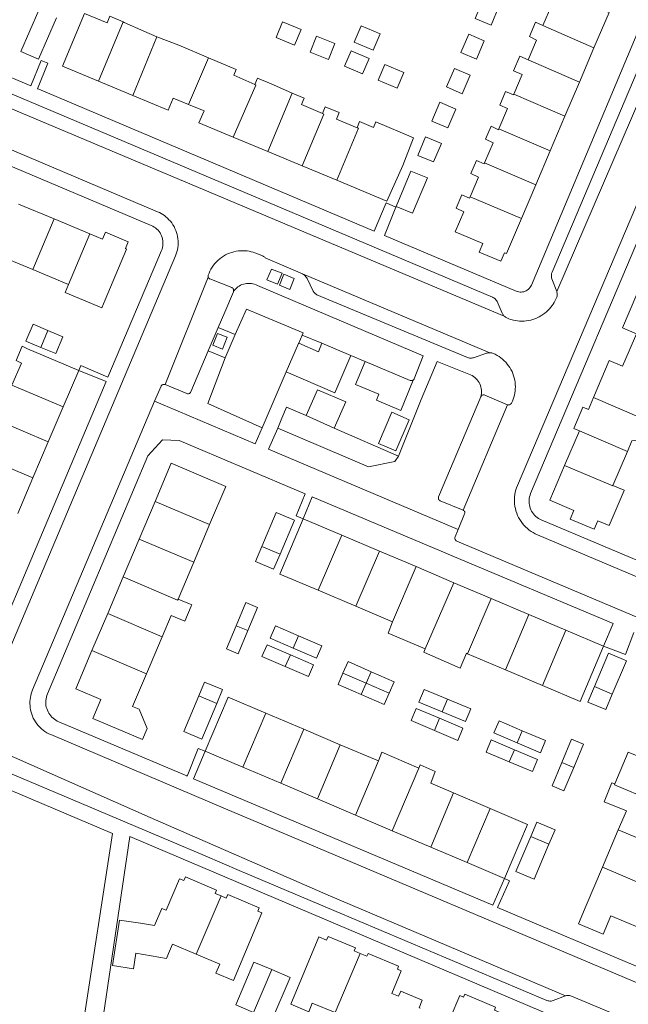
# Model space of a CAD drawing. Header units: metres. Extents: x 89888 to 94270, y 464165 to 468904.
# Tile 298 of 369: x 92866 to 92964, y 466816 to 466975. Entities that reach past the tile are written whole.
import ezdxf

# ---------------------------------------------------------------- set-up
doc = ezdxf.new("R2010")
doc.units = ezdxf.units.M
for name, color, linetype, lineweight in [('B_BEBOUWINGSGRENS_0', 251, 'CONTINUOUS', 13), ('B_TUSSENMUUR_0', 251, 'CONTINUOUS', 13), ('T_CULTUURGRENS_0', 251, 'CONTINUOUS', 13), ('V_WEGGRENS_0', 251, 'CONTINUOUS', 13)]:
    doc.layers.add(name, color=color, linetype=linetype, lineweight=lineweight)

msp = doc.modelspace()

# ---------------------------------------------------------------- linework, layer by layer
at = {"layer": 'B_BEBOUWINGSGRENS_0'}
for p, q in [((92956.14, 466964.51), (92958.49, 466970.05)), ((92878.5, 466964.69), (92884.04, 466962.38)), ((92953.81, 466959.04), (92956.14, 466964.51)), ((92951.43, 466953.43), (92953.81, 466959.04)), ((92900.23, 466955.64), (92905.86, 466953.29)), ((92949.09, 466947.91), (92951.43, 466953.43)), ((92905.86, 466953.29), (92911.4, 466950.98)), ((92911.4, 466950.98), (92916.96, 466948.67)), ((92946.79, 466942.5), (92949.09, 466947.91)), ((92871.33, 466942.43), (92865.57, 466944.83)), ((92877.1, 466940.03), (92871.33, 466942.43)), ((92862.16, 466936.64), (92867.92, 466934.24)), ((92867.92, 466934.24), (92873.68, 466931.83)), ((92872.81, 466912.06), (92875.31, 466917.94)), ((92870.4, 466906.41), (92872.81, 466912.06)), ((92956.15, 466908.19), (92953.77, 466902.6)), ((92867.92, 466900.59), (92870.4, 466906.41)), ((92961.55, 466899.38), (92963.89, 466904.86)), ((92865.49, 466894.86), (92867.92, 466900.59)), ((92887.64, 466896.77), (92885.07, 466890.7)), ((92893.88, 466886.99), (92896.45, 466893.06)), ((92907.82, 466888.28), (92910.14, 466893.79)), ((92911.56, 466893.99), (92917.78, 466891.35)), ((92917.78, 466891.35), (92923.86, 466888.77)), ((92885.07, 466890.7), (92882.51, 466884.63)), ((92923.86, 466888.77), (92929.77, 466886.26)), ((92891.35, 466881.01), (92893.88, 466886.99)), ((92929.77, 466886.26), (92935.88, 466883.67)), ((92882.51, 466884.63), (92879.99, 466878.68)), ((92935.88, 466883.67), (92941.88, 466881.12)), ((92920.07, 466879.85), (92913.98, 466882.44)), ((92941.88, 466881.12), (92947.97, 466878.54)), ((92879.99, 466878.68), (92877.45, 466872.69)), ((92925.98, 466877.34), (92920.07, 466879.85)), ((92947.97, 466878.54), (92953.97, 466875.99)), ((92953.97, 466875.99), (92960.03, 466873.42)), ((92886.25, 466868.95), (92888.78, 466874.93)), ((92944.21, 466869.61), (92938.09, 466872.2)), ((92950.19, 466867.07), (92944.21, 466869.61)), ((92905.52, 466862.6), (92911.64, 466860)), ((92911.64, 466860), (92917.55, 466857.49)), ((92901.8, 466853.87), (92895.71, 466856.47)), ((92917.55, 466857.49), (92923.71, 466854.87)), ((92907.93, 466851.27), (92901.8, 466853.87)), ((92913.84, 466848.75), (92907.93, 466851.27)), ((92920.01, 466846.13), (92913.84, 466848.75)), ((92935.82, 466849.71), (92941.76, 466847.19)), ((92925.94, 466843.61), (92920.01, 466846.13)), ((92932.14, 466840.97), (92925.94, 466843.61)), ((92962.43, 466843.75), (92959.87, 466837.72)), ((92938.05, 466838.45), (92932.14, 466840.97)), ((92944.08, 466835.89), (92938.05, 466838.45))]:
    msp.add_line(p, q, dxfattribs=at)
for points in [[(92958.49, 466970.05), (92960.93, 466975.79), (92955.62, 466978.05), (92956.21, 466979.43), (92949.84, 466982.13), (92948.27, 466978.45), (92951.68, 466977.01), (92950.25, 466973.64)], [(92940.56, 466977.79), (92939.33, 466974.79), (92941.92, 466973.71), (92943.15, 466976.73)], [(92869.78, 466975.99), (92868.96, 466976.34), (92868.87, 466976.13), (92865.99, 466969.44), (92868.83, 466968.22), (92871.71, 466974.93)], [(92882.48, 466974.24), (92880.32, 466975.15), (92879.88, 466974.09), (92876.27, 466975.6), (92872.71, 466967.1), (92878.5, 466964.69)], [(92887.94, 466971.84), (92885.8, 466972.74), (92882.65, 466974.17), (92882.48, 466974.24)], [(92910.17, 466970.49), (92911.24, 466973.02), (92908.24, 466974.28), (92907.18, 466971.75), (92910.17, 466970.49)], [(92950.25, 466973.64), (92949.07, 466974.21), (92948.08, 466971.9), (92949.25, 466971.3), (92947.89, 466968.1)], [(92922.84, 466969.7), (92923.96, 466972.32), (92920.93, 466973.62), (92919.8, 466971), (92922.84, 466969.7)], [(92896.27, 466968.46), (92891.48, 466970.5), (92887.94, 466971.84)], [(92913.72, 466971.93), (92912.68, 466969.35), (92915.66, 466968.16), (92916.69, 466970.74), (92913.72, 466971.93)], [(92939.54, 466968.22), (92940.8, 466971.2), (92938.28, 466972.26), (92937.02, 466969.28), (92939.54, 466968.22)], [(92919.3, 466969.6), (92918.24, 466967.11), (92921.15, 466965.87), (92922.21, 466968.35), (92919.3, 466969.6)], [(92903.77, 466964.16), (92900.34, 466965.63), (92900.73, 466966.55), (92896.27, 466968.46)], [(92947.89, 466968.1), (92946.54, 466968.72), (92945.53, 466966.35), (92946.89, 466965.74), (92945.55, 466962.59)], [(92924.75, 466967.34), (92923.68, 466964.81), (92926.71, 466963.53), (92927.78, 466966.06), (92924.75, 466967.34)], [(92937.22, 466962.65), (92938.51, 466965.62), (92935.99, 466966.72), (92934.7, 466963.75), (92937.22, 466962.65)], [(92909.78, 466962.74), (92909.69, 466962.78), (92906.39, 466964.24), (92904.2, 466965.18), (92903.77, 466964.16)], [(92945.55, 466962.59), (92945.5, 466962.45), (92944.23, 466963.01), (92943.32, 466960.82), (92944.56, 466960.24), (92943.16, 466956.97)], [(92884.04, 466962.38), (92889.75, 466960.01), (92890.55, 466961.93), (92893.05, 466960.89)], [(92914.66, 466959.45), (92911.28, 466960.9), (92911.71, 466961.91), (92909.78, 466962.74)], [(92893.05, 466960.89), (92895.54, 466959.86), (92894.73, 466957.93), (92900.23, 466955.64)], [(92920.26, 466957.16), (92916.95, 466958.53), (92917.39, 466959.59), (92915.12, 466960.53), (92914.66, 466959.45)], [(92932.35, 466958.22), (92934.93, 466957.14), (92936.21, 466960.17), (92933.63, 466961.26), (92932.35, 466958.22)], [(92916.96, 466948.67), (92925.06, 466945.3), (92927.62, 466951.07), (92929.38, 466955.51), (92923.27, 466958.12), (92922.9, 466957.21)], [(92922.9, 466957.21), (92920.66, 466958.14), (92920.26, 466957.16)], [(92943.16, 466956.97), (92943.1, 466956.82), (92941.9, 466957.38), (92940.98, 466955.28), (92942.22, 466954.73), (92940.84, 466951.49)], [(92930.06, 466952.69), (92932.61, 466951.62), (92933.86, 466954.63), (92931.31, 466955.7), (92930.06, 466952.69)], [(92940.84, 466951.49), (92940.77, 466951.33), (92939.53, 466951.85), (92938.64, 466949.76), (92939.86, 466949.19), (92938.51, 466946)], [(92926.55, 466944.45), (92929.23, 466943.33), (92931.62, 466949.04), (92928.95, 466950.16), (92926.55, 466944.45)], [(92938.51, 466946), (92938.4, 466945.75), (92937.19, 466946.34), (92936.26, 466944.14), (92937.48, 466943.59), (92936.1, 466940.34), (92940.56, 466938.44), (92939.98, 466937.06), (92943.46, 466935.58), (92944.05, 466936.96), (92944.37, 466936.82), (92946.79, 466942.5)], [(92882.85, 466937.63), (92883.31, 466938.73), (92879.61, 466940.28), (92879.15, 466939.17), (92877.1, 466940.03)], [(92873.68, 466931.83), (92873.15, 466930.54), (92879.06, 466928.08), (92879.6, 466929.37), (92883.02, 466937.56), (92882.85, 466937.63)], [(92965.43, 466930.28), (92963.1, 466924.81), (92965.36, 466923.85), (92964.2, 466921.14)], [(92870.34, 466924.39), (92867.94, 466925.4), (92866.8, 466922.69), (92869.2, 466921.68)], [(92869.2, 466921.68), (92871.6, 466920.67), (92872.74, 466923.38), (92870.34, 466924.39)], [(92899.26, 466923.31), (92897.73, 466923.93), (92896.98, 466922.04), (92898.51, 466921.41), (92899.26, 466923.31)], [(92875.31, 466917.94), (92867.04, 466921.46), (92866.19, 466921.85), (92865.21, 466919.56), (92866.05, 466919.14), (92864.53, 466915.56)], [(92964.2, 466921.14), (92963.12, 466918.62), (92960.98, 466919.53), (92958.45, 466913.59)], [(92958.45, 466913.59), (92957.62, 466911.65), (92956.71, 466912.04), (92955.24, 466908.59), (92956.15, 466908.19)], [(92963.89, 466904.86), (92964.63, 466906.6), (92968.63, 466907.07), (92969.39, 466908.84), (92969.48, 466909.05)], [(92896.45, 466893.06), (92899.06, 466899.22), (92890.25, 466902.95), (92887.64, 466896.77)], [(92953.77, 466902.6), (92951.37, 466896.98), (92955.25, 466895.33), (92954.66, 466893.95), (92958.54, 466892.3), (92959.12, 466893.68), (92960.96, 466892.89), (92963.37, 466898.54), (92963.39, 466898.6), (92961.55, 466899.38)], [(92910.14, 466893.79), (92907.21, 466895.03), (92904.88, 466889.52)], [(92913.98, 466882.44), (92907.78, 466885.07), (92911.56, 466893.99)], [(92904.88, 466889.52), (92903.85, 466887.07), (92906.78, 466885.83), (92907.82, 466888.28)], [(92888.78, 466874.93), (92890.23, 466878.36), (92892.46, 466877.44), (92893.48, 466879.9), (92893.57, 466880.1), (92891.35, 466881.01)], [(92902.62, 466875.92), (92904.2, 466879.66), (92902.3, 466880.46), (92900.73, 466876.71)], [(92931.24, 466872.99), (92925.28, 466875.54), (92925.98, 466877.34)], [(92900.73, 466876.71), (92899.15, 466872.97), (92901.04, 466872.17), (92902.62, 466875.92)], [(92910.81, 466875.08), (92907.07, 466876.68), (92906.22, 466874.68), (92909.95, 466873.08)], [(92909.95, 466873.08), (92913.68, 466871.48), (92914.54, 466873.48), (92910.81, 466875.08)], [(92877.45, 466872.69), (92874.84, 466866.51), (92878.87, 466864.8), (92877.58, 466861.74), (92885.59, 466858.35), (92886.34, 466860.12), (92885.08, 466863.23), (92884.02, 466863.67), (92886.25, 466868.95)], [(92909.48, 466872.04), (92905.73, 466873.65), (92904.9, 466871.72), (92908.64, 466870.11)], [(92938.09, 466872.2), (92937.91, 466872.28), (92936.9, 466869.88), (92931.12, 466872.4), (92931.02, 466872.44), (92931.24, 466872.99)], [(92960.03, 466873.42), (92956.25, 466864.5), (92950.19, 466867.07)], [(92963.25, 466871.24), (92960.85, 466872.26), (92958.57, 466866.88)], [(92908.64, 466870.11), (92912.39, 466868.49), (92913.22, 466870.42), (92909.48, 466872.04)], [(92922.52, 466869.29), (92918.79, 466870.92), (92917.98, 466869.07)], [(92961.46, 466865.64), (92963.75, 466871.03), (92963.25, 466871.24)], [(92917.98, 466869.07), (92917.18, 466867.22), (92920.91, 466865.59)], [(92925.45, 466865.82), (92926.25, 466867.66), (92922.52, 466869.29)], [(92897.59, 466864.17), (92898.51, 466866.41), (92895.6, 466867.61), (92894.68, 466865.37)], [(92934.85, 466864.85), (92931.09, 466866.41), (92930.24, 466864.38), (92934, 466862.81)], [(92958.57, 466866.88), (92957.51, 466864.39), (92960.41, 466863.16), (92961.46, 466865.64)], [(92894.68, 466865.37), (92892.3, 466859.63), (92895.21, 466858.42), (92897.59, 466864.17)], [(92895.71, 466856.47), (92899.43, 466865.2), (92905.52, 466862.6)], [(92920.91, 466865.59), (92924.64, 466863.97), (92925.45, 466865.82)], [(92934, 466862.81), (92937.76, 466861.25), (92938.61, 466863.29), (92934.85, 466864.85)], [(92933.58, 466861.77), (92929.81, 466863.37), (92928.97, 466861.39), (92932.74, 466859.78)], [(92932.74, 466859.78), (92936.5, 466858.18), (92937.35, 466860.16), (92933.58, 466861.77)], [(92946.93, 466859.76), (92943.17, 466861.36), (92942.34, 466859.39), (92946.1, 466857.8)], [(92946.1, 466857.8), (92949.86, 466856.2), (92950.7, 466858.16), (92946.93, 466859.76)], [(92945.66, 466856.69), (92941.93, 466858.27), (92941.11, 466856.32), (92944.83, 466854.74)], [(92955.24, 466853.8), (92956.82, 466857.57), (92954.89, 466858.38), (92953.31, 466854.61)], [(92944.83, 466854.74), (92948.56, 466853.16), (92949.38, 466855.11), (92945.66, 466856.69)], [(92967.5, 466855.71), (92967.2, 466855.01), (92964.04, 466856.31), (92961.86, 466851.17)], [(92923.71, 466854.87), (92924.25, 466856.28), (92930.24, 466853.72)], [(92930.24, 466853.72), (92930.43, 466854.26), (92932.88, 466853.19), (92932.14, 466851.28), (92935.82, 466849.71)], [(92953.31, 466854.61), (92951.73, 466850.85), (92953.66, 466850.04), (92955.24, 466853.8)], [(92961.86, 466851.17), (92961.4, 466851.36), (92961.35, 466851.22), (92960.17, 466848.25), (92963.74, 466846.84), (92962.43, 466843.75)], [(92941.76, 466847.19), (92947.79, 466844.62), (92944.08, 466835.89)], [(92951.22, 466841.41), (92952.22, 466843.74), (92949.28, 466844.99), (92948.29, 466842.67)], [(92948.29, 466842.67), (92945.89, 466837.04), (92948.82, 466835.79), (92951.22, 466841.41)], [(92959.87, 466837.72), (92957.26, 466831.55), (92956, 466828.58), (92959.97, 466826.9), (92961.23, 466829.87), (92965.87, 466827.9), (92968.48, 466834.05)], [(92898.29, 466833.08), (92897.33, 466833.48), (92897.56, 466834.03), (92892.53, 466836.16), (92892.28, 466835.57), (92891.6, 466835.85), (92889.45, 466830.75), (92888.74, 466831.03), (92887.56, 466828.29), (92885.29, 466828.67), (92881.9, 466829.18), (92880.79, 466821.81), (92884.18, 466821.29), (92884.56, 466823.83), (92889.49, 466822.98), (92889.8, 466823.76), (92890.45, 466825.3), (92894.26, 466823.69)], [(92894.26, 466823.69), (92898.09, 466822.07), (92897.46, 466820.58), (92900.29, 466819.39), (92904.9, 466830.32), (92904.22, 466830.6), (92904.47, 466831.17), (92899.38, 466833.32), (92899.13, 466832.72), (92898.29, 466833.08)], [(92920.73, 466823.79), (92919.79, 466824.18), (92920, 466824.68), (92915.6, 466826.51), (92915.34, 466825.91), (92914.07, 466826.44), (92909.54, 466815.58), (92912.44, 466814.37), (92913.02, 466815.76), (92916.71, 466814.22)], [(92925.86, 466817.32), (92927.39, 466820.99), (92926.76, 466821.25), (92926.95, 466821.72), (92922.05, 466823.77), (92921.85, 466823.32), (92920.73, 466823.79)], [(92906.47, 466821.17), (92903.61, 466822.38), (92900.68, 466815.46), (92903.52, 466814.26)], [(92903.52, 466814.26), (92906.5, 466813), (92909.43, 466819.92), (92906.47, 466821.17)], [(92930.46, 466814.94), (92930.27, 466815.02), (92930.79, 466816.26), (92927.3, 466817.71), (92926.95, 466816.86), (92925.86, 466817.32)], [(92943.32, 466814.25), (92942.43, 466814.63), (92942.63, 466815.11), (92937.65, 466817.22), (92937.46, 466816.73), (92936.85, 466816.99), (92932.19, 466805.99), (92934.93, 466804.83), (92935.51, 466806.21), (92939.24, 466804.63)]]:
    msp.add_lwpolyline(points, dxfattribs=at)
at = {"layer": 'B_TUSSENMUUR_0'}
for p, q in [((92878.5, 466964.69), (92882.48, 466974.24)), ((92950.25, 466973.64), (92958.49, 466970.05)), ((92884.04, 466962.38), (92887.94, 466971.84)), ((92893.05, 466960.89), (92896.27, 466968.46)), ((92947.89, 466968.1), (92956.14, 466964.51)), ((92909.78, 466962.74), (92905.86, 466953.29)), ((92945.55, 466962.59), (92953.81, 466959.04)), ((92943.16, 466956.97), (92951.43, 466953.43)), ((92949.09, 466947.91), (92940.84, 466951.49)), ((92938.51, 466946), (92946.79, 466942.5)), ((92867.92, 466934.24), (92871.33, 466942.43)), ((92873.68, 466931.83), (92877.1, 466940.03)), ((92869.2, 466921.68), (92870.34, 466924.39)), ((92864.53, 466915.56), (92872.81, 466912.06)), ((92870.4, 466906.41), (92862.12, 466909.91)), ((92956.15, 466908.19), (92963.89, 466904.86)), ((92859.63, 466904.06), (92867.92, 466900.59)), ((92887.64, 466896.77), (92896.45, 466893.06)), ((92917.78, 466891.35), (92913.98, 466882.44)), ((92885.07, 466890.7), (92893.88, 466886.99)), ((92904.88, 466889.52), (92907.82, 466888.28)), ((92920.07, 466879.85), (92923.86, 466888.77)), ((92929.77, 466886.26), (92925.98, 466877.34)), ((92935.88, 466883.67), (92931.24, 466872.99)), ((92941.88, 466881.12), (92938.09, 466872.2)), ((92879.99, 466878.68), (92888.78, 466874.93)), ((92944.21, 466869.61), (92947.97, 466878.54)), ((92900.73, 466876.71), (92902.62, 466875.92)), ((92950.19, 466867.07), (92953.97, 466875.99)), ((92910.81, 466875.08), (92909.95, 466873.08)), ((92877.45, 466872.69), (92886.25, 466868.95)), ((92909.48, 466872.04), (92908.64, 466870.11)), ((92917.98, 466869.07), (92921.71, 466867.44)), ((92922.52, 466869.29), (92921.71, 466867.44)), ((92921.71, 466867.44), (92920.91, 466865.59)), ((92921.71, 466867.44), (92925.45, 466865.82)), ((92958.57, 466866.88), (92961.46, 466865.64)), ((92897.59, 466864.17), (92894.68, 466865.37)), ((92934.85, 466864.85), (92934, 466862.81)), ((92905.52, 466862.6), (92901.8, 466853.87)), ((92933.58, 466861.77), (92932.74, 466859.78)), ((92911.64, 466860), (92907.93, 466851.27)), ((92946.93, 466859.76), (92946.1, 466857.8)), ((92917.55, 466857.49), (92913.84, 466848.75)), ((92944.83, 466854.74), (92945.66, 466856.69)), ((92920.01, 466846.13), (92923.71, 466854.87)), ((92930.24, 466853.72), (92925.94, 466843.61)), ((92953.31, 466854.61), (92955.24, 466853.8)), ((92935.82, 466849.71), (92932.14, 466840.97)), ((92941.76, 466847.19), (92938.05, 466838.45)), ((92962.43, 466843.75), (92971.04, 466840.1)), ((92951.22, 466841.41), (92948.29, 466842.67)), ((92959.87, 466837.72), (92968.48, 466834.05)), ((92894.26, 466823.69), (92898.29, 466833.08)), ((92920.73, 466823.79), (92916.71, 466814.22)), ((92906.47, 466821.17), (92903.52, 466814.26))]:
    msp.add_line(p, q, dxfattribs=at)
for points in [[(92900.23, 466955.64), (92903.9, 466964.03), (92903.77, 466964.16)], [(92914.66, 466959.45), (92914.88, 466959.35), (92911.4, 466950.98)], [(92920.26, 466957.16), (92920.47, 466957.07), (92916.96, 466948.67)], [(92958.45, 466913.59), (92966.18, 466910.24), (92966.26, 466910.42)], [(92953.77, 466902.6), (92961.53, 466899.32), (92961.55, 466899.38)], [(92882.51, 466884.63), (92891.28, 466880.85), (92891.35, 466881.01)], [(92961.86, 466851.17), (92961.8, 466851.02), (92973.56, 466846.06)]]:
    msp.add_lwpolyline(points, dxfattribs=at)
at = {"layer": 'T_CULTUURGRENS_0'}
for points in [[(92900.57, 466923.74), (92902.41, 466927.86), (92911.56, 466924), (92911.41, 466923.67)], [(92898.98, 466919.97), (92896.18, 466912.59), (92904.94, 466908.69)], [(92907.44, 466908.63), (92922.08, 466902.4), (92926.35, 466903.22), (92926.92, 466904.1)]]:
    msp.add_lwpolyline(points, dxfattribs=at)
at = {"layer": 'V_WEGGRENS_0'}
for p, q in [((92970.57, 466972.69), (92952.49, 466930.72)), ((92849.44, 466966.54), (92944.03, 466926.73)), ((92924.68, 466939.75), (92926.51, 466944.34)), ((92889.25, 466915.66), (92896.23, 466932.99)), ((92941.67, 466920.82), (92911.45, 466933.57)), ((92896.23, 466921.14), (92897.83, 466924.9)), ((92900.57, 466923.74), (92897.83, 466924.9)), ((92898.98, 466919.97), (92900.57, 466923.74)), ((92911.41, 466923.67), (92910.84, 466922.34)), ((92914.58, 466922.33), (92911.41, 466923.67)), ((92919.26, 466920.37), (92914.58, 466922.33)), ((92896.23, 466921.14), (92898.98, 466919.97)), ((92921.57, 466919.4), (92919.26, 466920.37)), ((92875.31, 466917.94), (92879.73, 466916.14)), ((92908.83, 466917.7), (92904.94, 466908.69)), ((92891.38, 466911.35), (92887.56, 466912.97)), ((92937.36, 466895.4), (92944.56, 466912.42)), ((92903.8, 466906.07), (92891.38, 466911.35)), ((92912.01, 466910.65), (92916.58, 466908.64)), ((92904.94, 466908.69), (92903.8, 466906.07)), ((92905.97, 466905.21), (92907.44, 466908.63)), ((92916.58, 466908.64), (92926.92, 466904.1)), ((92936.57, 466892.25), (92905.97, 466905.21)), ((92911.56, 466893.99), (92913, 466897.53)), ((92934.97, 466888.27), (92961.6, 466877.05)), ((92961.6, 466877.05), (92960.03, 466873.42)), ((92893.86, 466852), (92895.71, 466856.47)), ((92942.15, 466831.56), (92893.86, 466852)), ((92880.77, 466843.16), (92872.95, 466792.62)), ((92876.11, 466792.19), (92883.58, 466842.68)), ((92883.58, 466842.68), (92956.34, 466811.78)), ((92944.08, 466835.89), (92942.15, 466831.56)), ((92944.88, 466835.53), (92944.08, 466835.89)), ((92942.94, 466831.23), (92944.88, 466835.53))]:
    msp.add_line(p, q, dxfattribs=at)
for points in [[(92967.6, 466977.36), (92948.39, 466931.74), (92948.3, 466931.55), (92948.19, 466931.38), (92948.05, 466931.21), (92947.91, 466931.07), (92947.74, 466930.94), (92947.57, 466930.83), (92947.38, 466930.74)], [(92867.6, 466963.91), (92849.95, 466971.33), (92848.57, 466971.85), (92848.3, 466971.97), (92848.04, 466972.11), (92847.78, 466972.27), (92847.55, 466972.44), (92847.32, 466972.64), (92847.12, 466972.85), (92846.93, 466973.08), (92846.76, 466973.33), (92846.61, 466973.59), (92846.48, 466973.85), (92846.38, 466974.13), (92846.29, 466974.41), (92846.23, 466974.71)], [(92970.57, 466972.69), (92970.51, 466972.63), (92970.44, 466972.58), (92970.37, 466972.53), (92970.29, 466972.49), (92970.22, 466972.46), (92968.14, 466971.55), (92967.98, 466971.47), (92967.84, 466971.37), (92967.71, 466971.26), (92967.6, 466971.13), (92967.5, 466970.98), (92967.42, 466970.83), (92951.73, 466933.8), (92951.67, 466933.63), (92951.64, 466933.45), (92951.62, 466933.28), (92951.63, 466933.1), (92951.66, 466932.92), (92951.71, 466932.76), (92952.49, 466930.72)], [(92995.34, 466871.96), (92949.36, 466891.41), (92949.01, 466891.57), (92948.68, 466891.75), (92948.35, 466891.95), (92948.04, 466892.17), (92947.75, 466892.41), (92947.47, 466892.67), (92947.2, 466892.95), (92946.96, 466893.24), (92946.73, 466893.55), (92946.52, 466893.87), (92946.34, 466894.2), (92946.17, 466894.54), (92946.03, 466894.9), (92945.91, 466895.26), (92945.81, 466895.63), (92945.74, 466896), (92945.69, 466896.38), (92945.66, 466896.76), (92945.66, 466897.14), (92945.68, 466897.52), (92945.72, 466897.9), (92945.79, 466898.28), (92945.88, 466898.65), (92946, 466899.01), (92946.14, 466899.37), (92976, 466969.73)], [(92868.66, 466963.46), (92870.3, 466967.6), (92869.25, 466968.02), (92867.6, 466963.91)], [(92944.03, 466926.73), (92943.95, 466926.82), (92943.88, 466926.91), (92943.81, 466927.01), (92943.75, 466927.11), (92943.7, 466927.22), (92942.85, 466929.08), (92942.77, 466929.23), (92942.68, 466929.37), (92942.56, 466929.5), (92942.43, 466929.61), (92942.29, 466929.7), (92942.14, 466929.78), (92853.03, 466967.4)], [(92923.01, 466940.46), (92868.88, 466963.37), (92868.66, 466963.46)], [(92844.47, 466962.03), (92888.05, 466943.57), (92888.34, 466943.44), (92888.62, 466943.29), (92888.89, 466943.13), (92889.15, 466942.95), (92889.4, 466942.75), (92889.63, 466942.54)], [(92846.55, 466956.89), (92847.12, 466958.23), (92887.03, 466941.36), (92887.28, 466941.25), (92887.51, 466941.11), (92887.73, 466940.96), (92887.94, 466940.78), (92888.13, 466940.59), (92888.3, 466940.38), (92888.45, 466940.16), (92888.59, 466939.92), (92888.7, 466939.67)], [(92989.78, 466877.03), (92950, 466893.81), (92949.76, 466893.92), (92949.53, 466894.06), (92949.31, 466894.21), (92949.1, 466894.38), (92948.91, 466894.57), (92948.73, 466894.77), (92948.57, 466894.98), (92948.43, 466895.21), (92948.31, 466895.45), (92948.21, 466895.7), (92948.13, 466895.96), (92948.07, 466896.22), (92948.04, 466896.48), (92948.02, 466896.75), (92948.03, 466897.02), (92948.06, 466897.29), (92948.11, 466897.55), (92948.18, 466897.81), (92948.28, 466898.06), (92969.64, 466948.48)], [(92926.51, 466944.34), (92924.97, 466945.04), (92923.01, 466940.46)], [(92889.63, 466942.54), (92889.88, 466942.3), (92890.11, 466942.04), (92890.32, 466941.77), (92890.52, 466941.48), (92890.7, 466941.18), (92890.85, 466940.87), (92890.99, 466940.55), (92891.11, 466940.23), (92891.2, 466939.9), (92891.28, 466939.56), (92891.33, 466939.21)], [(92860.98, 466866.73), (92861.2, 466866.96), (92861.41, 466867.2), (92861.61, 466867.45), (92861.79, 466867.71), (92861.96, 466867.98), (92862.11, 466868.26), (92862.24, 466868.55), (92890.94, 466936.44), (92891.07, 466936.77), (92891.17, 466937.11), (92891.26, 466937.45), (92891.32, 466937.8), (92891.35, 466938.15), (92891.37, 466938.51), (92891.36, 466938.86), (92891.33, 466939.21)], [(92888.7, 466939.67), (92888.79, 466939.42), (92888.86, 466939.16), (92888.9, 466938.89), (92888.92, 466938.62), (92888.92, 466938.35), (92888.89, 466938.08), (92888.85, 466937.82), (92888.77, 466937.56), (92888.68, 466937.3), (92880.04, 466916.89)], [(92947.38, 466930.74), (92947.18, 466930.67), (92946.98, 466930.63), (92946.77, 466930.6), (92946.56, 466930.61), (92946.35, 466930.63), (92946.15, 466930.68), (92945.95, 466930.75), (92924.68, 466939.75)], [(92896.23, 466932.99), (92896.21, 466933.06), (92896.19, 466933.14), (92896.19, 466933.21), (92896.2, 466933.29), (92896.23, 466933.36), (92896.35, 466933.65), (92896.5, 466933.99), (92896.67, 466934.31), (92896.86, 466934.63), (92897.07, 466934.93), (92897.3, 466935.22), (92897.54, 466935.49), (92897.81, 466935.75), (92898.09, 466935.99), (92898.38, 466936.21), (92898.69, 466936.41), (92899.01, 466936.6), (92899.34, 466936.76), (92899.67, 466936.9), (92900.02, 466937.02), (92900.38, 466937.12), (92900.74, 466937.2), (92901.1, 466937.25), (92901.47, 466937.28), (92901.83, 466937.29)], [(92911.45, 466933.57), (92905.41, 466936.15), (92905.34, 466936.22), (92905.25, 466936.28), (92905.17, 466936.34), (92905.07, 466936.39), (92904.98, 466936.44), (92904.08, 466936.82), (92903.77, 466936.94), (92903.46, 466937.05), (92903.14, 466937.13), (92902.82, 466937.2), (92902.49, 466937.25), (92902.16, 466937.28), (92901.83, 466937.29)], [(92906.44, 466934.33), (92905.71, 466932.59), (92907.41, 466931.91), (92908.14, 466933.64), (92906.44, 466934.33)], [(92896.23, 466932.99), (92896.27, 466932.92), (92896.31, 466932.86), (92896.37, 466932.81), (92896.43, 466932.76), (92896.5, 466932.73), (92900.01, 466931.33), (92900.09, 466931.29), (92900.17, 466931.22), (92900.24, 466931.15), (92900.28, 466931.06), (92900.31, 466930.96), (92900.32, 466930.86), (92900.31, 466930.77), (92900.28, 466930.67)], [(92908.44, 466933.51), (92907.72, 466931.74), (92909.4, 466931.05), (92910.12, 466932.82), (92908.44, 466933.51)], [(92911.45, 466933.57), (92911.61, 466933.47), (92911.75, 466933.36), (92911.88, 466933.23), (92912, 466933.09), (92912.1, 466932.94), (92912.18, 466932.78), (92913.17, 466930.78), (92913.21, 466930.7), (92913.25, 466930.62), (92913.3, 466930.55), (92913.36, 466930.48), (92913.42, 466930.42), (92913.48, 466930.36), (92913.55, 466930.3), (92913.63, 466930.25), (92913.7, 466930.21), (92913.78, 466930.17), (92938.09, 466920.03), (92938.24, 466919.98), (92938.41, 466919.94), (92938.57, 466919.92), (92938.74, 466919.93), (92938.9, 466919.96), (92939.07, 466920), (92941.13, 466920.73), (92941.24, 466920.76), (92941.34, 466920.79), (92941.45, 466920.81), (92941.56, 466920.82), (92941.67, 466920.82)], [(92900.28, 466930.67), (92900.43, 466930.88), (92900.6, 466931.08), (92900.79, 466931.26), (92900.99, 466931.43), (92901.2, 466931.57), (92901.43, 466931.7), (92901.67, 466931.81), (92901.91, 466931.89), (92902.16, 466931.96), (92902.42, 466932), (92902.68, 466932.02), (92902.94, 466932.02), (92903.2, 466931.99), (92903.45, 466931.94), (92903.7, 466931.87), (92903.95, 466931.78), (92904.18, 466931.66), (92930.95, 466920.32)], [(92897.83, 466924.9), (92898.88, 466927.36), (92900.28, 466930.67)], [(92952.49, 466930.72), (92952.53, 466930.57), (92952.56, 466930.42), (92952.57, 466930.26), (92952.57, 466930.1), (92952.55, 466929.95), (92952.51, 466929.79), (92952.42, 466929.59), (92952.24, 466929.23), (92952.09, 466928.95), (92951.92, 466928.68), (92951.74, 466928.42), (92951.55, 466928.16), (92951.34, 466927.92)], [(92951.34, 466927.92), (92951.09, 466927.66), (92950.83, 466927.41), (92950.55, 466927.18), (92950.26, 466926.97), (92949.95, 466926.78), (92949.64, 466926.6), (92949.31, 466926.45), (92948.98, 466926.31), (92948.64, 466926.19), (92948.29, 466926.09), (92947.94, 466926.02), (92947.58, 466925.96), (92947.22, 466925.93), (92946.86, 466925.92), (92946.5, 466925.93), (92946.14, 466925.96), (92945.79, 466926.01)], [(92944.03, 466926.73), (92944.12, 466926.65), (92944.21, 466926.57), (92944.31, 466926.5), (92944.41, 466926.44), (92944.52, 466926.38), (92944.76, 466926.29), (92945.01, 466926.2), (92945.27, 466926.13), (92945.53, 466926.06), (92945.79, 466926.01)], [(92910.84, 466922.34), (92910.82, 466922.29), (92908.83, 466917.7)], [(92910.84, 466922.34), (92914.01, 466920.97), (92914.58, 466922.33)], [(92889.25, 466915.66), (92892.75, 466914.21), (92892.85, 466914.18), (92892.94, 466914.17), (92893.04, 466914.18), (92893.13, 466914.21), (92893.22, 466914.25), (92893.3, 466914.32), (92893.36, 466914.39), (92893.41, 466914.48), (92896.23, 466921.14)], [(92919.26, 466920.37), (92916.69, 466914.36), (92908.83, 466917.7)], [(92930.95, 466920.32), (92929.49, 466916.61), (92929.45, 466916.53), (92929.39, 466916.45), (92929.31, 466916.39)], [(92945.81, 466915.31), (92945.79, 466915.67), (92945.76, 466916.03), (92945.71, 466916.39), (92945.63, 466916.74), (92945.53, 466917.09), (92945.41, 466917.43), (92945.27, 466917.77), (92945.1, 466918.09), (92944.92, 466918.4), (92944.72, 466918.7), (92944.5, 466918.99), (92944.27, 466919.27), (92944.01, 466919.52), (92943.75, 466919.77), (92943.46, 466919.99), (92943.17, 466920.2), (92942.86, 466920.39), (92942.54, 466920.56), (92942.21, 466920.71), (92942.11, 466920.74), (92942, 466920.78), (92941.89, 466920.8), (92941.78, 466920.81), (92941.67, 466920.82)], [(92880.04, 466916.89), (92875.66, 466918.76), (92875.31, 466917.94)], [(92929.31, 466916.39), (92927.3, 466911.49), (92923.38, 466913.15), (92923.76, 466914.12), (92920.01, 466915.66), (92921.57, 466919.4)], [(92929.31, 466916.39), (92929.23, 466916.34), (92929.13, 466916.31), (92929.04, 466916.3), (92928.94, 466916.31), (92928.85, 466916.34), (92921.57, 466919.4)], [(92926.92, 466904.1), (92930.59, 466913.23), (92933.21, 466919.38)], [(92933.21, 466919.38), (92938.82, 466917.13), (92939.04, 466916.99), (92939.26, 466916.82), (92939.45, 466916.64), (92939.63, 466916.45), (92939.79, 466916.23), (92939.94, 466916.01), (92940.06, 466915.77), (92940.16, 466915.53), (92940.24, 466915.27), (92940.3, 466915.01), (92940.33, 466914.74), (92940.34, 466914.48), (92940.33, 466914.21), (92940.29, 466913.95), (92940.23, 466913.68)], [(92879.73, 466916.14), (92859.97, 466869.44), (92859.87, 466869.22), (92859.74, 466869.01), (92859.6, 466868.81), (92859.44, 466868.63), (92859.27, 466868.46), (92859.09, 466868.3), (92858.88, 466868.16), (92858.67, 466868.04), (92858.45, 466867.94)], [(92887.56, 466912.97), (92888.6, 466915.41), (92888.65, 466915.49), (92888.71, 466915.56), (92888.79, 466915.62), (92888.87, 466915.67), (92888.96, 466915.69), (92889.06, 466915.7), (92889.16, 466915.69), (92889.25, 466915.66)], [(92945.81, 466915.31), (92945.8, 466914.97), (92945.77, 466914.63), (92945.72, 466914.3), (92945.65, 466913.96), (92945.56, 466913.64), (92945.45, 466913.31), (92945.33, 466913), (92945.19, 466912.68), (92945.15, 466912.6), (92945.09, 466912.53), (92945.01, 466912.47), (92944.93, 466912.42), (92944.84, 466912.39), (92944.74, 466912.38), (92944.65, 466912.39), (92944.56, 466912.42)], [(92912.01, 466910.65), (92913.84, 466914.83), (92918.44, 466912.87), (92916.58, 466908.64)], [(92940.23, 466913.68), (92933.42, 466897.54), (92933.4, 466897.45), (92933.38, 466897.35), (92933.39, 466897.25), (92933.42, 466897.16), (92933.47, 466897.08), (92933.53, 466897), (92933.6, 466896.94), (92933.69, 466896.9), (92937.36, 466895.4)], [(92944.56, 466912.42), (92940.88, 466913.96), (92940.79, 466913.99), (92940.69, 466914.01), (92940.59, 466914.01), (92940.49, 466913.98), (92940.4, 466913.93), (92940.33, 466913.86), (92940.27, 466913.78), (92940.23, 466913.68)], [(92887.56, 466912.97), (92867.87, 466866.35), (92867.75, 466866.05), (92867.65, 466865.74), (92867.57, 466865.43), (92867.51, 466865.11), (92867.46, 466864.79), (92867.44, 466864.47), (92867.43, 466864.14)], [(92907.44, 466908.63), (92908.13, 466910.25), (92908.85, 466912.04), (92912.01, 466910.65)], [(92928.67, 466909.99), (92925.88, 466911.2), (92923.69, 466906.15), (92926.49, 466904.94), (92928.67, 466909.99)], [(92870.25, 466863.07), (92870.15, 466863.33), (92870.08, 466863.58), (92870.03, 466863.85), (92870, 466864.12), (92869.99, 466864.38), (92870.01, 466864.65), (92870.04, 466864.92), (92870.09, 466865.18), (92870.17, 466865.44), (92870.26, 466865.69), (92886.49, 466904.16), (92888.84, 466906.75)], [(92888.84, 466906.75), (92891.55, 466906.62), (92911.89, 466898)], [(92911.89, 466898), (92910.4, 466894.47), (92911.56, 466893.99)], [(92913, 466897.53), (92934.88, 466888.31), (92934.97, 466888.27)], [(92937.36, 466895.4), (92937.46, 466895.35), (92937.54, 466895.28), (92937.6, 466895.19), (92937.64, 466895.09), (92937.66, 466894.99), (92937.65, 466894.88), (92937.62, 466894.78), (92936.57, 466892.25)], [(92936.11, 466890.62), (92936.09, 466890.66), (92936.05, 466890.77), (92936.04, 466890.87), (92936.05, 466890.98), (92936.09, 466891.08), (92936.57, 466892.25)], [(92936.11, 466890.62), (92936.13, 466890.57), (92936.2, 466890.49), (92936.28, 466890.42), (92936.38, 466890.37), (92990.2, 466867.64), (92992.53, 466866.66), (92992.86, 466866.51), (92993.17, 466866.34), (92993.48, 466866.16), (92993.77, 466865.96), (92994.05, 466865.73), (92994.32, 466865.5), (92994.57, 466865.24), (92994.81, 466864.98)], [(92960.03, 466873.42), (92963.57, 466872.05), (92964.96, 466875.63)], [(92816.6, 466873.9), (92817.89, 466871.8), (92818, 466871.67), (92818.15, 466871.6), (92821.62, 466870.42), (92823.32, 466869.83), (92825.01, 466869.23), (92826.7, 466868.61), (92828.38, 466867.97), (92830.05, 466867.31), (92831.72, 466866.64), (92833.38, 466865.95), (92895.71, 466839.57), (92901.23, 466837.2), (92950.87, 466816.2), (92951.04, 466816.14), (92951.21, 466816.11), (92951.39, 466816.09), (92951.57, 466816.1), (92951.74, 466816.13), (92951.91, 466816.18), (92953.89, 466816.92)], [(92953.89, 466816.92), (92915.96, 466833.02), (92886.85, 466845.76), (92862.1, 466856.68), (92839.9, 466865.96), (92816.6, 466873.9)], [(92832.27, 466863.74), (92880.77, 466843.16)], [(92867.84, 466862.13), (92867.72, 466862.45), (92867.62, 466862.78), (92867.54, 466863.12), (92867.48, 466863.46), (92867.45, 466863.8), (92867.43, 466864.14)], [(92892.84, 466852.43), (92892.75, 466852.46), (92872.09, 466861.21), (92871.84, 466861.32), (92871.61, 466861.45), (92871.39, 466861.6), (92871.18, 466861.77), (92870.98, 466861.96), (92870.8, 466862.15), (92870.63, 466862.37), (92870.49, 466862.59), (92870.36, 466862.83), (92870.25, 466863.07)], [(92867.84, 466862.13), (92867.98, 466861.8), (92868.15, 466861.48), (92868.34, 466861.17), (92868.55, 466860.88), (92868.77, 466860.59), (92869.02, 466860.33), (92869.28, 466860.08), (92869.56, 466859.85), (92869.85, 466859.64), (92870.15, 466859.44), (92870.47, 466859.27), (92870.8, 466859.12), (92899, 466847.16), (92904.52, 466844.83), (92971.45, 466816.48)], [(92895.71, 466856.47), (92894.61, 466856.9), (92892.84, 466852.43)], [(92968.49, 466821.13), (92968.23, 466821.08), (92967.96, 466821.05), (92967.68, 466821.04), (92967.41, 466821.05), (92967.14, 466821.09), (92966.87, 466821.14), (92966.61, 466821.22), (92966.36, 466821.32), (92942.94, 466831.23)], [(92953.89, 466816.92), (92954.05, 466816.97), (92954.22, 466817), (92954.39, 466817.01), (92954.56, 466817), (92954.73, 466816.96), (92954.89, 466816.9), (92968.49, 466811.15), (92969.02, 466810.91)]]:
    msp.add_lwpolyline(points, dxfattribs=at)

doc.saveas('drawing.dxf')
